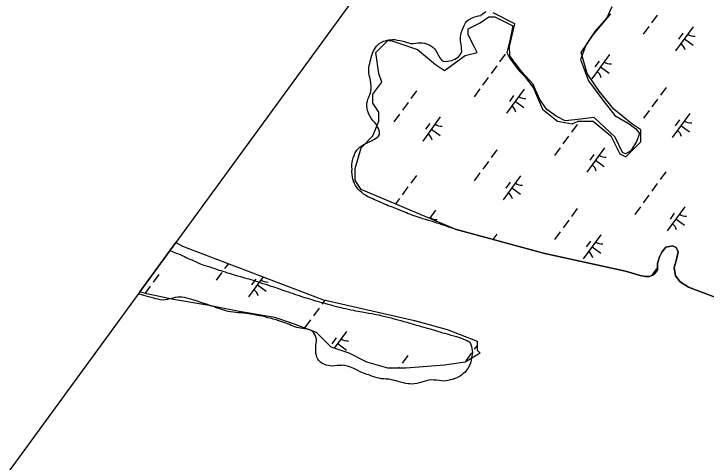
# Model space of a CAD drawing. Extents: x 3905714 to 3926767, y 183354 to 205755.
# Drawn here: x 3913181 to 3914338, y 194998 to 195747 of the extents above; entities that cross this region are included whole.
import ezdxf

# ---------------------------------------------------------------- set-up
doc = ezdxf.new("R2010")
doc.units = 0
for name, color, linetype in [('V-GRID-FRAM', 7, 'Continuous'), ('V-TOPO-SHOR', 7, 'Continuous'), ('V-WETL-SWMP', 7, 'Continuous')]:
    doc.layers.add(name, color=color, linetype=linetype)

msp = doc.modelspace()

# ---------------------------------------------------------------- linework, layer by layer
at = {"layer": 'V-GRID-FRAM'}
msp.add_lwpolyline([(3924287.8, 196971.1), (3915521.4, 185005.6), (3909313.3, 189695.8), (3918205.9, 201877.9), (3924287.8, 196971.1)], dxfattribs=at)
at = {"layer": 'V-TOPO-SHOR'}
for points in [[(3913969.6, 195750.6), (3913961.2, 195744.2)], [(3914179.8, 195759), (3914171.8, 195740.5), (3914151.7, 195717.8), (3914137.3, 195695.9), (3914127.5, 195670.7), (3914140.8, 195635.4), (3914163.1, 195605.4), (3914185.1, 195577.4), (3914208.9, 195563.3), (3914220, 195555.2), (3914226.2, 195547.3), (3914221.4, 195533.8), (3914211.9, 195518.6), (3914202.9, 195513.2), (3914197.6, 195515.4), (3914185.8, 195541.1), (3914150.3, 195574), (3914118.4, 195570), (3914101.9, 195568.5), (3914087, 195576), (3914071.5, 195587.4), (3914060, 195604.3), (3914048.2, 195630), (3914029.3, 195650.7), (3914009.4, 195677.1), (3914009, 195692.8), (3914017.9, 195730.6), (3913981.7, 195748.6)], [(3913772, 195585.6), (3913771.2, 195589.2), (3913770.7, 195592.8), (3913770.9, 195597.7), (3913771.6, 195601.1), (3913772.6, 195604.7), (3913774.1, 195607.8), (3913775.8, 195612.3), (3913776.7, 195615.4), (3913777.8, 195620.8), (3913777.9, 195625.9), (3913777.6, 195631.3), (3913776.7, 195636.3), (3913775.7, 195641.2), (3913774.8, 195644.8), (3913774.2, 195648.3), (3913773.8, 195652.4), (3913774.2, 195657.3), (3913774.8, 195661.1), (3913775.6, 195664.3), (3913776.2, 195667.9), (3913777.2, 195671.2), (3913778.1, 195674.3), (3913779.3, 195678.1), (3913780.4, 195681.4), (3913781.9, 195685.1), (3913784.4, 195689.9), (3913786.8, 195693.2), (3913790.7, 195696.9), (3913794.5, 195699.5), (3913798.3, 195701.3), (3913801.3, 195702.2), (3913807.6, 195703.5), (3913813.4, 195704.3), (3913817.7, 195704.1), (3913821.2, 195703.4), (3913826.1, 195702.5), (3913831.3, 195701.3), (3913836.7, 195699.9), (3913841.1, 195698.5), (3913844.5, 195697.9), (3913847.9, 195697.8), (3913851.9, 195698.1), (3913855.7, 195698.5), (3913859.4, 195698.7), (3913863.3, 195698.5), (3913867.2, 195698), (3913871.8, 195696.6), (3913874.7, 195695.4), (3913877.6, 195693.6), (3913880.8, 195691.3), (3913883.7, 195688.6), (3913886, 195686), (3913888.3, 195682.3), (3913890.7, 195677.6), (3913892.6, 195673.8), (3913895.3, 195670.3), (3913898.4, 195668), (3913902.5, 195667.5), (3913905.7, 195667.9), (3913909.1, 195668.6), (3913912.3, 195669.4), (3913917.7, 195671.2), (3913920.7, 195672.9), (3913923.7, 195675.2), (3913926.8, 195678.7), (3913928.1, 195681.5), (3913929.2, 195684.4), (3913928.8, 195689), (3913929, 195692.6), (3913928.4, 195696.1), (3913927.7, 195699.4), (3913927.2, 195702.9), (3913927.1, 195707.5), (3913927.5, 195712), (3913928.3, 195715.7), (3913929.8, 195719.7), (3913931.4, 195723.8), (3913933.1, 195727.9), (3913935.7, 195732), (3913937.8, 195734.7), (3913940.3, 195737.1), (3913944.6, 195739.6), (3913949.2, 195741.6), (3913953.1, 195742.7), (3913957.1, 195743.6), (3913961.2, 195744.2), (3913961.7, 195744.3)], [(3913759.6, 195524.9), (3913762.3, 195526.9), (3913765.3, 195528.7), (3913770, 195531.3), (3913774.8, 195533.5), (3913778.6, 195535.2), (3913783.6, 195537.6), (3913787.3, 195540.4), (3913790, 195542.8), (3913791.7, 195545.5), (3913792.1, 195548.6), (3913791.2, 195552.5), (3913790, 195555.5), (3913788.5, 195558.7), (3913786.2, 195562.8), (3913783.7, 195566), (3913781.3, 195568.6), (3913778.7, 195572), (3913776.1, 195575.9), (3913774.3, 195579.5), (3913772.9, 195582.7), (3913772, 195585.6)], [(3913918.2, 195387.5), (3913915, 195388.5), (3913911.5, 195389.7), (3913907.6, 195391), (3913903.7, 195392.4), (3913900.3, 195393.4), (3913895.9, 195395), (3913892.4, 195396.2), (3913887.9, 195397.8), (3913883.9, 195399), (3913880.4, 195400.1), (3913874, 195401.8), (3913868.6, 195403.5), (3913864.4, 195404.8), (3913861.3, 195405.8), (3913858.3, 195406.8), (3913854.9, 195408), (3913851.3, 195409.3), (3913847.5, 195410.5), (3913844.1, 195411.9), (3913840, 195413.4), (3913836.9, 195414.8), (3913833.2, 195416.2), (3913830, 195417.5), (3913826.1, 195419), (3913822.1, 195420.7), (3913819.1, 195421.8), (3913813.5, 195424.1), (3913810.1, 195425.3), (3913806.5, 195426.7), (3913803.6, 195427.9), (3913800.5, 195429.4), (3913796.7, 195431), (3913793.9, 195432.3), (3913790.5, 195433.8), (3913787, 195435.4), (3913783.6, 195436.7), (3913780.5, 195438), (3913776.7, 195439.7), (3913772.4, 195441.8), (3913768.3, 195444.1), (3913765.4, 195446.2), (3913762.1, 195448.9), (3913759.1, 195451.5), (3913756.1, 195454.6), (3913754.2, 195457), (3913752, 195460.6), (3913750.2, 195463.6), (3913748.5, 195467.8), (3913747.6, 195470.9), (3913746.7, 195474.7), (3913746.1, 195478.8), (3913745.9, 195484), (3913746, 195487.8), (3913745.8, 195491.3), (3913745.9, 195495.5), (3913746.5, 195499.4), (3913747, 195502.4), (3913748, 195506.4), (3913749.3, 195510.6), (3913750.5, 195514.2), (3913752.1, 195516.8), (3913754.1, 195519.4), (3913756.6, 195522.3), (3913759.6, 195524.9)], [(3913918.2, 195387.5), (3914067.9, 195346.9), (3914203, 195317.4), (3914227.5, 195310.4), (3914236.4, 195308.3), (3914242.7, 195308.3), (3914248.4, 195310.8), (3914251.6, 195313.4), (3914256.3, 195319.7), (3914256.4, 195330.1), (3914259.6, 195341.1), (3914263.8, 195348.9), (3914270.1, 195357.2), (3914276.4, 195358.7), (3914281.1, 195359.7), (3914287.3, 195357.1), (3914291, 195349.8), (3914287.2, 195334.6), (3914284, 195323.7), (3914286.5, 195309.6), (3914294.3, 195299.6), (3914307.8, 195290.6), (3914471.5, 195228.6)], [(3913441.9, 195351.6), (3913444.9, 195350.7), (3913448.4, 195349.3), (3913452.4, 195347.6), (3913456.1, 195346.1), (3913459.9, 195344.5), (3913463.3, 195342.9), (3913466.3, 195341.6), (3913469.1, 195340.2), (3913472.5, 195338.6), (3913475.3, 195337.4), (3913478.4, 195336.2), (3913481.6, 195334.8), (3913484.5, 195333.3), (3913487.8, 195332), (3913491.1, 195330.4), (3913495.4, 195328.7), (3913498.7, 195327.5), (3913502.6, 195326.2), (3913506.9, 195324.9), (3913509.9, 195323.8), (3913512.9, 195322.8), (3913516.7, 195321.6), (3913519.8, 195320.6), (3913523.4, 195319.3), (3913526.6, 195318.3), (3913530.2, 195317.1), (3913533.8, 195316), (3913537.4, 195314.8), (3913540.8, 195313.8), (3913544, 195312.9), (3913547.7, 195311.8), (3913552.3, 195310.3), (3913555.3, 195309.5), (3913559.9, 195308.2), (3913562.8, 195307.2), (3913566.2, 195306.3), (3913570.8, 195305.2), (3913573.7, 195304.4), (3913577, 195303.3), (3913580.6, 195302.3), (3913583.5, 195301.5), (3913587.6, 195300.1), (3913592.7, 195298.5), (3913597.2, 195296.9), (3913601.8, 195295.5), (3913606.5, 195293.9), (3913610.5, 195292.6), (3913613.6, 195291.5), (3913616.5, 195290.6), (3913620.3, 195289.4), (3913624.4, 195287.9), (3913628.9, 195286.4), (3913632.2, 195285.2), (3913635.4, 195284.1), (3913639.7, 195282.7), (3913643.3, 195281.3), (3913646.3, 195280.4), (3913649.8, 195279.2), (3913653.8, 195277.8), (3913657.7, 195276.6), (3913661.7, 195275.3), (3913665.2, 195274.2), (3913668.7, 195273), (3913672, 195272.2), (3913675.2, 195271.1), (3913678.7, 195270), (3913681.7, 195269.2), (3913685, 195268.1), (3913688, 195267.3), (3913691.8, 195266.4), (3913695.7, 195265.2), (3913700.1, 195264), (3913705.7, 195262.5), (3913710.8, 195261), (3913715.8, 195259.5), (3913719.6, 195258.6), (3913722.7, 195257.9), (3913727.1, 195256.7), (3913731.3, 195255.6), (3913735.2, 195254.9), (3913739.4, 195253.8), (3913744.1, 195252.8), (3913748.6, 195252.1), (3913752, 195251.1), (3913756.1, 195250.4), (3913759.1, 195249.8), (3913762.7, 195249.2), (3913768.4, 195248.4), (3913773.8, 195247.4), (3913778.9, 195246.5), (3913783.3, 195245.7), (3913786.4, 195245.1), (3913790.9, 195244.2), (3913793.9, 195243.5), (3913798.7, 195242.4), (3913803.4, 195241.2), (3913806.4, 195240.5), (3913811.2, 195239.4), (3913814.3, 195238.5), (3913818.7, 195237.3)], [(3913684.6, 195210.7), (3913683, 195213.5), (3913680.9, 195216.3), (3913677.6, 195218.5), (3913673.9, 195219.9), (3913669.9, 195220.9), (3913666.8, 195221.3), (3913663.6, 195221.6), (3913660.1, 195222.1), (3913657, 195222.8), (3913654, 195223.5), (3913650.7, 195224.5), (3913647.4, 195225.7), (3913644.4, 195226.9), (3913641.6, 195228.3), (3913638.3, 195229.5), (3913635.2, 195230.7), (3913632.2, 195231.6), (3913628.9, 195232.8), (3913624, 195234.5), (3913619.3, 195235.9), (3913614.4, 195237.1), (3913611.4, 195238.1), (3913605.3, 195239.5), (3913599.4, 195241.4), (3913596.2, 195242.2), (3913591.2, 195242.9), (3913585.6, 195244.1), (3913580, 195245.3), (3913576.2, 195245.8), (3913570.1, 195246.5), (3913564.8, 195247.5), (3913560.1, 195247.8), (3913555.6, 195248), (3913551.9, 195248.3), (3913547.4, 195249), (3913543.2, 195249.5), (3913539.2, 195250.2), (3913535, 195251.2), (3913531.7, 195252.2), (3913528, 195253.3), (3913524, 195254.8), (3913520.5, 195255.7), (3913517.7, 195256.9), (3913514.9, 195258.1), (3913511.4, 195259.1), (3913507.4, 195260.5), (3913502.9, 195262.2), (3913498.7, 195263.6), (3913493.6, 195265), (3913487.7, 195267.2), (3913481.9, 195269.1), (3913478.6, 195270.1), (3913474.6, 195271), (3913470.2, 195272.2), (3913466, 195273.2), (3913461.7, 195273.7), (3913458.2, 195273.7), (3913454.9, 195273.7), (3913450.5, 195273.3), (3913447.2, 195272.3), (3913444.1, 195271.7), (3913441.1, 195271), (3913437.6, 195270.1), (3913434, 195269.4), (3913430.5, 195268.9), (3913425.4, 195269.7), (3913421.9, 195270.4), (3913418.3, 195271.1), (3913414.8, 195272.1), (3913410.4, 195273.3), (3913405.9, 195274.5), (3913402.2, 195275.7), (3913398, 195276.9), (3913394.9, 195278), (3913391, 195279), (3913389.2, 195279.5)], [(3913818.7, 195237.3), (3913822.6, 195236.3), (3913827.3, 195235), (3913832.4, 195233.4), (3913837.5, 195232), (3913842.3, 195230.7), (3913846.5, 195229.3), (3913850.3, 195228.3), (3913853.3, 195227.3), (3913858.5, 195226), (3913861.4, 195225.2), (3913866, 195224), (3913870.1, 195222.7), (3913873.6, 195221.8), (3913876.8, 195220.9), (3913879.8, 195219.8), (3913884, 195218.6), (3913888.5, 195217.2), (3913892.8, 195215.9), (3913897.3, 195214.5), (3913900.7, 195213.6), (3913904.7, 195212.5), (3913908.1, 195211.4), (3913911, 195210.6), (3913916, 195209.3), (3913920.4, 195208.1), (3913923.9, 195207), (3913927.1, 195205.8), (3913931.1, 195204.4), (3913935.1, 195202.8), (3913938.3, 195201.4), (3913941, 195200), (3913943.5, 195198.2), (3913944.5, 195195.1), (3913945.3, 195191.7), (3913946, 195188.4), (3913946.6, 195185), (3913947, 195181.5), (3913946.7, 195178.2), (3913946.3, 195175.9)], [(3913858.1, 195130.9), (3913854.1, 195130), (3913849.9, 195129.3), (3913846.2, 195128.8), (3913842.9, 195129.1), (3913839.6, 195129.4), (3913835.6, 195129.8), (3913832.1, 195130.8), (3913827.2, 195132), (3913823.2, 195133.2), (3913819.7, 195134.2), (3913814.3, 195135.4), (3913810.1, 195136.3), (3913806.8, 195136.8), (3913803.1, 195137.1), (3913799.3, 195137.3), (3913794.6, 195137.6), (3913791.1, 195138.5), (3913788.1, 195139.3), (3913784.3, 195140.5), (3913780.6, 195141.7), (3913777.3, 195142.8), (3913774, 195144), (3913770.5, 195145), (3913766.8, 195146.2), (3913763.3, 195147.4), (3913759.5, 195149.1), (3913755.8, 195151.4), (3913752.5, 195153.1), (3913749.2, 195154.7), (3913746.4, 195156.2), (3913743.4, 195157.1), (3913740.3, 195158.3), (3913735.9, 195159.5), (3913731.4, 195160.2), (3913728.2, 195160), (3913724.4, 195160), (3913720.9, 195159.6), (3913717.4, 195159.1), (3913713.6, 195158.9), (3913709.6, 195159.4), (3913706.6, 195159.7), (3913702.8, 195160.6), (3913699.1, 195161.8), (3913696.1, 195163), (3913693.3, 195165.4), (3913690.5, 195168), (3913688.6, 195170.6), (3913687.2, 195173.6), (3913686.5, 195176.7), (3913685.6, 195180.2), (3913685.4, 195183.3), (3913685.4, 195187.5), (3913685.4, 195190.8), (3913685.4, 195193.8), (3913685.9, 195197.6), (3913686.7, 195200.6), (3913686.7, 195203.9), (3913684.6, 195210.7)], [(3913946.3, 195175.9), (3913945.8, 195172.3), (3913945.1, 195168.8), (3913944.6, 195165.8), (3913943.4, 195162.7), (3913941.5, 195158.8), (3913939.4, 195154.8), (3913937.1, 195151.8), (3913934.2, 195148.3), (3913931.9, 195146.2), (3913928.6, 195143.6), (3913925.3, 195141.3), (3913921.3, 195139.2), (3913916.6, 195137.3), (3913913.3, 195136.4), (3913910, 195135.7), (3913906, 195134.6), (3913902.5, 195134.4), (3913899, 195133.9), (3913895.7, 195134.2), (3913891.5, 195134.7), (3913887.2, 195135.4), (3913882.6, 195135.4), (3913879, 195135.7), (3913874.8, 195135.2), (3913871.3, 195134.6), (3913868, 195133.6), (3913864.5, 195132.7), (3913861.2, 195131.6), (3913858.1, 195130.9)]]:
    msp.add_lwpolyline(points, dxfattribs=at)
at = {"layer": 'V-WETL-SWMP'}
for p, q in [((3913959.9, 195732.2), (3913974.8, 195742.2)), ((3913974.8, 195742.2), (3913984.7, 195742.2)), ((3913984.7, 195742.2), (3914014.5, 195727.3)), ((3914148.7, 195712.3), (3914178.5, 195747.1)), ((3914256, 195745.2), (3914246.5, 195732.3)), ((3913940, 195722.3), (3913959.9, 195732.2)), ((3914014.5, 195727.3), (3914009.6, 195702.4)), ((3914241.8, 195725.9), (3914232.3, 195713)), ((3914316, 195725.6), (3914286.4, 195685.2)), ((3913940, 195712.3), (3913940, 195722.3)), ((3914298.5, 195714.8), (3914291.4, 195705.1)), ((3913785.9, 195682.5), (3913805.8, 195702.4)), ((3913805.8, 195702.4), (3913810.8, 195702.4)), ((3913810.8, 195702.4), (3913825.7, 195697.4)), ((3913949.9, 195692.5), (3913940, 195712.3)), ((3914009.6, 195702.4), (3914004.6, 195682.5)), ((3914128.8, 195682.5), (3914148.7, 195712.3)), ((3914301.2, 195705.4), (3914315.7, 195694.7)), ((3913825.7, 195697.4), (3913855.5, 195687.5)), ((3913954.9, 195682.5), (3913949.9, 195692.5)), ((3913790.9, 195647.7), (3913785.9, 195682.5)), ((3913855.5, 195687.5), (3913885.3, 195662.6)), ((3913935, 195677.5), (3913954.9, 195682.5)), ((3914001.9, 195679.8), (3913992.4, 195666.9)), ((3914004.6, 195682.5), (3914009.6, 195672.6)), ((3914138.8, 195647.7), (3914128.8, 195682.5)), ((3914176, 195679), (3914146.5, 195638.7)), ((3913900.2, 195652.7), (3913935, 195677.5)), ((3914009.6, 195672.6), (3914024.5, 195652.7)), ((3914158.6, 195668.3), (3914151.5, 195658.6)), ((3913885.3, 195662.6), (3913900.2, 195652.7)), ((3913987.7, 195660.5), (3913978.2, 195647.6)), ((3914161.3, 195658.9), (3914175.8, 195648.2)), ((3913795.9, 195632.8), (3913790.9, 195647.7)), ((3914024.5, 195652.7), (3914034.4, 195642.7)), ((3914158.7, 195617.9), (3914138.8, 195647.7)), ((3913781, 195612.9), (3913795.9, 195632.8)), ((3913973.5, 195641.1), (3913964, 195628.2)), ((3914034.4, 195642.7), (3914049.3, 195622.8)), ((3913959.3, 195621.8), (3913949.9, 195608.8)), ((3914033.5, 195621.4), (3914003.9, 195581.1)), ((3914049.3, 195622.8), (3914064.2, 195588)), ((3914270.6, 195624.3), (3914261.1, 195611.4)), ((3913781, 195598), (3913781, 195612.9)), ((3913853.9, 195618.5), (3913844.4, 195605.6)), ((3914016, 195610.7), (3914009, 195601)), ((3914183.5, 195588), (3914158.7, 195617.9)), ((3913790.9, 195583.1), (3913781, 195598)), ((3913839.7, 195599.1), (3913830.3, 195586.2)), ((3914018.7, 195601.3), (3914033.2, 195590.6)), ((3914256.4, 195604.9), (3914246.9, 195592)), ((3914064.2, 195588), (3914089.1, 195568.1)), ((3914213.3, 195563.2), (3914183.5, 195588)), ((3913790.9, 195568.1), (3913790.9, 195583.1)), ((3913825.5, 195579.7), (3913816.1, 195566.8)), ((3913893.5, 195574.9), (3913864, 195534.6)), ((3914242.2, 195585.6), (3914232.7, 195572.7)), ((3914310.2, 195580.7), (3914280.7, 195540.4)), ((3913781, 195543.3), (3913790.9, 195568.1)), ((3913876.1, 195564.1), (3913869, 195554.5)), ((3914089.1, 195568.1), (3914113.9, 195563.2)), ((3914113.9, 195563.2), (3914123.9, 195568.1)), ((3914123.9, 195568.1), (3914148.7, 195568.1)), ((3914148.7, 195568.1), (3914178.5, 195543.3)), ((3914228.2, 195553.2), (3914213.3, 195563.2)), ((3914292.8, 195570), (3914285.7, 195560.3)), ((3913878.8, 195554.7), (3913893.3, 195544.1)), ((3914121.9, 195562.2), (3914112.4, 195549.3)), ((3914228.2, 195533.3), (3914228.2, 195553.2)), ((3914295.4, 195560.6), (3914310, 195549.9)), ((3913761.1, 195523.4), (3913781, 195543.3)), ((3914107.7, 195542.8), (3914098.2, 195529.9)), ((3914178.5, 195543.3), (3914193.4, 195513.4)), ((3914213.3, 195518.4), (3914228.2, 195533.3)), ((3913751.1, 195488.6), (3913761.1, 195523.4)), ((3913988.1, 195520.2), (3913978.6, 195507.2)), ((3914093.5, 195523.4), (3914084, 195510.5)), ((3914167.7, 195523.1), (3914138.1, 195482.8)), ((3914203.4, 195508.5), (3914213.3, 195518.4)), ((3914150.2, 195512.3), (3914143.1, 195502.7)), ((3914193.4, 195513.4), (3914203.4, 195508.5)), ((3913973.9, 195500.8), (3913964.4, 195487.9)), ((3914152.9, 195502.9), (3914167.4, 195492.3)), ((3913751.1, 195468.7), (3913751.1, 195488.6)), ((3914270.2, 195483.2), (3914260.8, 195470.3)), ((3913853.5, 195477.4), (3913844.1, 195464.5)), ((3913959.7, 195481.4), (3913950.3, 195468.5)), ((3914027.7, 195476.6), (3913998.2, 195436.3)), ((3913761.1, 195453.8), (3913751.1, 195468.7)), ((3914010.3, 195465.8), (3914003.2, 195456.2)), ((3914256, 195463.9), (3914246.6, 195451)), ((3913918.2, 195387.5), (3913761.1, 195453.8)), ((3913839.4, 195458), (3913829.9, 195445.1)), ((3914012.9, 195456.4), (3914027.5, 195445.8)), ((3913825.2, 195438.7), (3913818.5, 195429.6)), ((3914241.9, 195444.5), (3914232.4, 195431.6)), ((3914227.7, 195425.1), (3914218.2, 195412.2)), ((3914301.9, 195424.8), (3914272.3, 195384.5)), ((3913885.2, 195419), (3913875.3, 195405.6)), ((3914122.3, 195421.8), (3914112.8, 195408.9)), ((3914284.4, 195414), (3914277.3, 195404.4)), ((3914108.1, 195402.5), (3914098.6, 195389.6)), ((3914287.1, 195404.6), (3914301.6, 195394)), ((3914063.8, 195348), (3913918.2, 195387.5)), ((3913987.7, 195379.1), (3913981.3, 195370.4)), ((3914093.9, 195383.1), (3914084.4, 195370.2)), ((3914161.9, 195378.3), (3914132.3, 195338)), ((3914144.4, 195367.5), (3914137.4, 195357.8)), ((3913391.8, 195283), (3913451.8, 195365.1)), ((3913451.8, 195365.1), (3913462.9, 195359.3)), ((3913462.9, 195359.3), (3913696.5, 195269.8)), ((3914147.1, 195358.1), (3914161.6, 195347.5)), ((3914270.1, 195357.2), (3914263.8, 195348.9)), ((3914276.4, 195358.7), (3914270.1, 195357.2)), ((3914281.1, 195359.7), (3914276.4, 195358.7)), ((3914287.3, 195357.1), (3914281.1, 195359.7)), ((3914291, 195349.8), (3914287.3, 195357.1)), ((3914067.9, 195346.9), (3914063.8, 195348)), ((3914203, 195317.4), (3914067.9, 195346.9)), ((3914263.8, 195348.9), (3914259.6, 195341.1)), ((3914287.2, 195334.6), (3914291, 195349.8)), ((3914259.6, 195341.1), (3914256.4, 195330.1)), ((3914284, 195323.7), (3914287.2, 195334.6)), ((3913539.4, 195330), (3913533.2, 195321.6)), ((3914256.3, 195323.4), (3914247, 195310.6)), ((3914256.4, 195330.1), (3914256.3, 195319.7)), ((3914286.5, 195309.6), (3914284, 195323.7)), ((3913423.1, 195311.9), (3913413.6, 195299)), ((3913528.5, 195315.2), (3913519, 195302.3)), ((3914227.5, 195310.4), (3914203, 195317.4)), ((3914236.4, 195308.3), (3914227.5, 195310.4)), ((3914248.4, 195310.8), (3914242.7, 195308.3)), ((3914251.6, 195313.4), (3914248.4, 195310.8)), ((3914256.3, 195319.7), (3914251.6, 195313.4)), ((3914294.3, 195299.6), (3914286.5, 195309.6)), ((3913597.5, 195307.7), (3913573.1, 195274.5)), ((3913585.2, 195304.1), (3913578.1, 195294.4)), ((3914242.7, 195308.3), (3914236.4, 195308.3)), ((3914307.8, 195290.6), (3914294.3, 195299.6)), ((3913408.9, 195292.5), (3913400.2, 195280.6)), ((3913587.9, 195294.7), (3913602.4, 195284)), ((3914471.5, 195228.6), (3914307.8, 195290.6)), ((3913403.3, 195279.7), (3913391.8, 195283)), ((3913448, 195269.8), (3913403.3, 195279.7)), ((3913507.6, 195259.9), (3913448, 195269.8)), ((3913462.7, 195268.3), (3913462.1, 195267.5)), ((3913700.8, 195268.8), (3913695.8, 195262.1)), ((3913696.5, 195269.8), (3913850.5, 195235)), ((3913557.3, 195249.9), (3913507.6, 195259.9)), ((3913691.1, 195255.6), (3913681.6, 195242.7)), ((3913617, 195240), (3913557.3, 195249.9)), ((3913646.8, 195230), (3913617, 195240)), ((3913686.5, 195215.1), (3913646.8, 195230)), ((3913676.9, 195236.2), (3913667.4, 195223.3)), ((3913850.7, 195235), (3913849.9, 195233.8)), ((3913850.5, 195235), (3913905.2, 195220.1)), ((3913736.9, 195216.5), (3913716.4, 195188.6)), ((3913905.2, 195220.1), (3913954.9, 195200.2)), ((3913711.4, 195190.2), (3913686.5, 195215.1)), ((3913719.4, 195205.8), (3913712.3, 195196.1)), ((3913722.1, 195196.4), (3913736.6, 195185.7)), ((3913954.9, 195193.4), (3913950.3, 195187.1)), ((3913954.9, 195200.2), (3913954.9, 195185.3)), ((3913741.2, 195180.3), (3913711.4, 195190.2)), ((3913954.9, 195185.3), (3913959.9, 195180.3)), ((3913771, 195165.4), (3913741.2, 195180.3)), ((3913839.4, 195176.7), (3913830, 195163.7)), ((3913959.9, 195180.3), (3913935, 195165.4)), ((3913945.6, 195180.7), (3913936.1, 195167.8)), ((3913805.8, 195155.4), (3913771, 195165.4)), ((3913900.2, 195160.4), (3913835.6, 195155.4)), ((3913935, 195165.4), (3913900.2, 195160.4)), ((3913835.6, 195155.4), (3913805.8, 195155.4)), ((3913825.2, 195157.3), (3913823.9, 195155.4))]:
    msp.add_line(p, q, dxfattribs=at)
for centre, start, end in [((3914317.7, 195727.5), 233, 274.5436), ((3914285.1, 195683), 13, 54.5436), ((3914177.8, 195681), 233, 274.5436), ((3914145.1, 195636.4), 13, 54.5436), ((3914035.2, 195623.4), 233, 274.5436), ((3914002.6, 195578.8), 13, 54.5436), ((3914312, 195582.7), 233, 274.5436), ((3913895.3, 195576.9), 233, 274.5436), ((3914279.3, 195538.1), 13, 54.5436), ((3913862.6, 195532.3), 13, 54.5436), ((3914169.4, 195525.1), 233, 274.5436), ((3914136.8, 195480.5), 13, 54.5436), ((3914029.5, 195478.6), 233, 274.5436), ((3913996.8, 195434), 13, 54.5436), ((3914303.6, 195426.8), 233, 274.5436), ((3913886.9, 195421), 233, 274.5436), ((3914270.9, 195382.2), 13, 54.5436), ((3914163.6, 195380.3), 233, 274.5436), ((3914131, 195335.7), 13, 54.5436), ((3913604.4, 195316.8), 233, 274.5436), ((3913571.8, 195272.3), 13, 54.5436), ((3913738.6, 195218.5), 233, 274.5436)]:
    msp.add_arc(centre, 17.6, start, end, dxfattribs=at)

doc.saveas('drawing.dxf')
